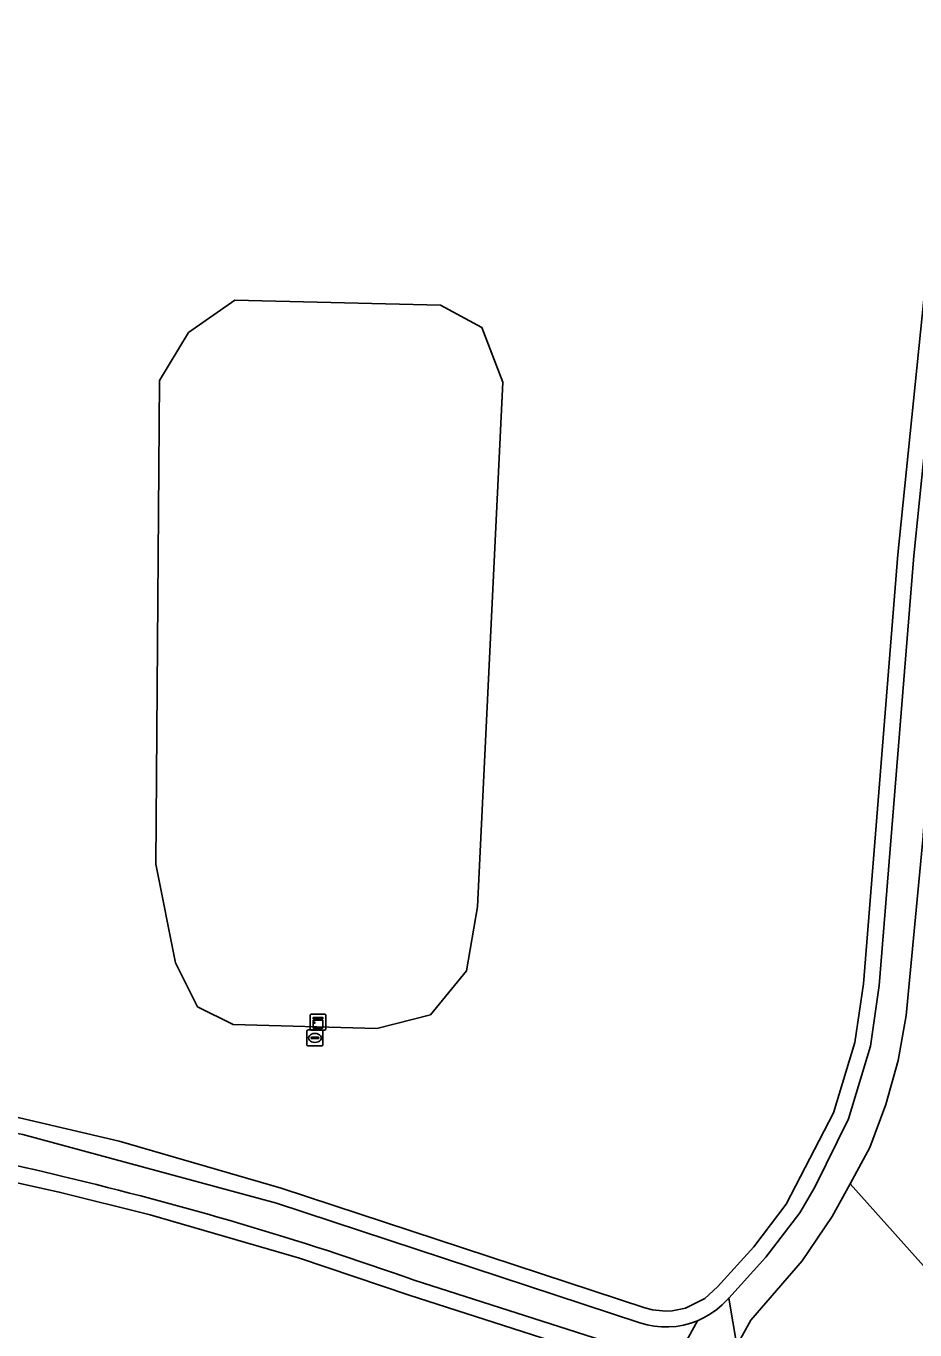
# Model space of a CAD drawing. Extents: x 162026 to 163502, y 387295 to 388169.
# Drawn here: x 163175.8 to 163231.8, y 387614.5 to 387696.5 of the extents above; entities that cross this region are included whole.
import ezdxf

# ---------------------------------------------------------------- set-up
doc = ezdxf.new("R2010")
doc.units = 0
for name, color, linetype in [('IMGEO_Fietspad_gesloten', 7, 'Continuous'), ('IMGEO_Grasland_overig', 7, 'Continuous'), ('IMGEO_Kast', 7, 'Continuous'), ('IMGEO_Loofbos', 7, 'Continuous'), ('IMGEO_Rioolput', 7, 'Continuous')]:
    doc.layers.add(name, color=color, linetype=linetype)

msp = doc.modelspace()

# ---------------------------------------------------------------- linework, layer by layer
at = {"layer": 'IMGEO_Fietspad_gesloten'}
for points in [[(163234.665, 387692.197), (163231.712, 387663.171), (163229.541, 387636.149), (163228.982, 387632.345), (163227.599, 387627.774), (163225.489, 387623.467), (163224.535, 387621.864), (163222.409, 387619.071), (163220.063, 387616.493), (163220.571, 387613.517), (163221.464, 387615.11), (163224.692, 387618.844), (163226.575, 387621.62), (163227.704, 387623.688), (163228.947, 387625.965), (163229.958, 387628.663), (163230.724, 387631.441)], [(163230.724, 387631.441), (163231.239, 387634.273), (163232.291, 387645.31)], [(163191.598, 387622.458), (163175.638, 387626.791), (163162.145, 387629.292)], [(163216.378, 387611.941), (163218.107, 387615.071), (163217.671, 387614.912), (163217.223, 387614.794), (163216.766, 387614.715), (163216.304, 387614.678), (163215.84, 387614.683), (163215.378, 387614.728), (163214.923, 387614.815), (163214.477, 387614.942), (163191.598, 387622.458)], [(163200.259, 387617.624), (163215.321, 387612.8)], [(163213.153, 387592.843), (163215.898, 387603.378), (163218.312, 387609.489), (163220.199, 387612.853), (163220.571, 387613.517), (163220.063, 387616.493), (163219.983, 387616.401), (163219.659, 387616.07), (163219.306, 387615.769), (163218.928, 387615.501), (163218.527, 387615.268), (163218.107, 387615.071), (163216.378, 387611.941)]]:
    msp.add_lwpolyline(points, dxfattribs=at)
for centre, radius, start, end in [((163129.242, 387423.097), 206.91, 76.32288, 81.83538), ((163129.459, 387418.283), 211.541, 70.44647, 76.68826)]:
    msp.add_arc(centre, radius, start, end, dxfattribs=at)
at = {"layer": 'IMGEO_Grasland_overig'}
for points in [[(163188.763, 387755.463), (163175.593, 387729.015), (163150.09, 387723.223), (163169.546, 387642.034), (163171.669, 387639.29), (163173.699, 387628.219), (163181.711, 387626.356), (163191.893, 387623.414), (163214.789, 387615.892), (163215.267, 387615.761), (163216.111, 387615.677), (163216.497, 387615.695), (163217.353, 387615.869), (163218.561, 387616.473), (163219.354, 387617.2), (163221.64, 387619.712), (163223.687, 387622.401), (163226.669, 387628.152), (163228.003, 387632.564), (163228.547, 387636.262), (163230.716, 387663.262), (163233.665, 387692.247)], [(163233.665, 387692.247), (163230.716, 387663.262), (163228.547, 387636.262), (163228.003, 387632.564), (163226.669, 387628.152), (163223.687, 387622.401), (163221.64, 387619.712), (163219.354, 387617.2), (163218.561, 387616.473), (163217.353, 387615.869), (163216.497, 387615.695), (163216.111, 387615.677), (163215.267, 387615.761), (163214.789, 387615.892), (163191.893, 387623.414), (163181.711, 387626.356), (163173.699, 387628.219)], [(163175.638, 387626.791), (163191.598, 387622.458), (163214.477, 387614.942), (163214.923, 387614.815), (163215.378, 387614.728), (163215.84, 387614.683), (163216.304, 387614.678), (163216.766, 387614.715), (163217.223, 387614.794), (163217.671, 387614.912), (163218.107, 387615.071), (163218.527, 387615.268), (163218.928, 387615.501), (163219.306, 387615.769), (163219.659, 387616.07), (163219.983, 387616.401), (163220.063, 387616.493), (163222.409, 387619.071), (163224.535, 387621.864), (163225.489, 387623.467), (163227.599, 387627.774), (163228.982, 387632.345), (163229.541, 387636.149), (163231.712, 387663.171), (163234.665, 387692.197)], [(163158.627, 387627.91), (163158.959, 387626.866), (163169.09, 387625.114), (163177.936, 387623.167), (163183.659, 387621.724), (163193.048, 387619.009), (163199.946, 387616.674), (163214.833, 387611.906), (163215.452, 387611.397), (163215.548, 387610.704), (163213.343, 387604.747), (163210.832, 387595.301), (163208.549, 387584.134), (163205.672, 387566.541), (163204.397, 387557.07), (163205.133, 387555.052), (163206.661, 387566.394), (163209.533, 387583.953), (163211.806, 387595.072), (163214.297, 387604.444), (163216.573, 387610.592)], [(163214.833, 387611.906), (163199.946, 387616.674), (163193.048, 387619.009), (163183.659, 387621.724), (163177.936, 387623.167), (163169.09, 387625.114), (163158.959, 387626.866), (163159.209, 387626.077), (163171.638, 387586.945)], [(163233.76, 387616.929), (163227.704, 387623.688), (163226.575, 387621.62), (163224.692, 387618.844), (163221.464, 387615.11), (163220.571, 387613.517)], [(163215.321, 387612.8), (163200.259, 387617.624)]]:
    msp.add_lwpolyline(points, dxfattribs=at)
for points in [[(163233.782, 387617.173), (163238.054, 387665.501), (163241.555, 387702.478), (163233.194, 387715.81), (163234.296, 387702.954), (163234.314, 387702.928), (163235.003, 387701.674), (163235.576, 387700.364), (163236.03, 387699.007), (163236.361, 387697.616), (163236.567, 387696.2), (163236.645, 387694.772), (163236.595, 387693.342), (163236.099, 387687.103), (163234.282, 387672.347), (163232.291, 387645.31), (163231.239, 387634.273), (163230.724, 387631.441), (163229.958, 387628.663), (163228.947, 387625.965), (163227.704, 387623.688), (163233.76, 387616.929)], [(163204.248, 387641.101), (163203.552, 387637.075), (163201.295, 387634.317), (163197.909, 387633.439), (163188.882, 387633.69), (163186.626, 387634.819), (163185.246, 387637.577), (163184.01, 387643.786), (163184.234, 387674.189), (163186.069, 387677.21), (163188.982, 387679.261), (163201.931, 387678.937), (163204.521, 387677.534), (163205.854, 387674.1)]]:
    msp.add_lwpolyline(points, close=True, dxfattribs=at)
for centre, radius, start, end in [((163129.242, 387423.097), 206.91, 76.32288, 81.83538), ((163129.459, 387418.283), 211.541, 70.44647, 76.68826)]:
    msp.add_arc(centre, radius, start, end, dxfattribs=at)
at = {"layer": 'IMGEO_Kast'}
for p, q in [((163193.719, 387633.426), (163193.719, 387634.267)), ((163193.719, 387634.267), (163193.719, 387633.426)), ((163193.794, 387634.351), (163194.635, 387634.351)), ((163194.635, 387634.351), (163193.794, 387634.351)), ((163194.719, 387634.276), (163194.719, 387633.435)), ((163194.719, 387633.435), (163194.719, 387634.276)), ((163194.644, 387633.351), (163193.803, 387633.351)), ((163193.803, 387633.351), (163194.644, 387633.351))]:
    msp.add_line(p, q, dxfattribs=at)
for points in [[(163193.914, 387634.141), (163194.514, 387634.141), (163194.514, 387634.056), (163193.914, 387634.056), (163193.914, 387634.141)], [(163193.914, 387633.966), (163194.514, 387633.966), (163194.514, 387633.477), (163193.914, 387633.477), (163193.914, 387633.966)]]:
    msp.add_lwpolyline(points, dxfattribs=at)
msp.add_circle((163193.998, 387633.815), 0.0377, dxfattribs=at)
for centre, start, end in [((163193.797, 387634.273), 92.4484, 184.28452), ((163193.797, 387634.273), 92.4484, 184.28452), ((163194.641, 387634.273), 2.4484, 94.28452), ((163194.641, 387634.273), 2.4484, 94.28452), ((163193.797, 387633.429), 182.4484, 274.28452), ((163193.797, 387633.429), 182.4484, 274.28452), ((163194.641, 387633.429), 272.4484, 4.28452), ((163194.641, 387633.429), 272.4484, 4.28452)]:
    msp.add_arc(centre, 0.0779, start, end, dxfattribs=at)
at = {"layer": 'IMGEO_Loofbos'}
msp.add_lwpolyline([(163184.01, 387643.786), (163185.246, 387637.577), (163186.626, 387634.819), (163188.882, 387633.69), (163197.909, 387633.439), (163201.295, 387634.317), (163203.552, 387637.075), (163204.248, 387641.101), (163205.854, 387674.1), (163204.521, 387677.534), (163201.931, 387678.937), (163188.982, 387679.261), (163186.069, 387677.21), (163184.234, 387674.189)], close=True, dxfattribs=at)
at = {"layer": 'IMGEO_Rioolput'}
for p, q in [((163193.521, 387632.429), (163193.521, 387633.281)), ((163193.596, 387633.355), (163194.448, 387633.355)), ((163194.522, 387633.281), (163194.522, 387632.429)), ((163194.448, 387632.355), (163193.596, 387632.355)), ((163193.78, 387632.849), (163193.78, 387632.861)), ((163194.218, 387632.812), (163193.82, 387632.812)), ((163193.823, 387632.898), (163194.221, 387632.898)), ((163194.032, 387632.575), (163194.007, 387632.575)), ((163194.009, 387633.135), (163194.034, 387633.135)), ((163194.264, 387632.861), (163194.264, 387632.849))]:
    msp.add_line(p, q, dxfattribs=at)
for points in [[(163193.521, 387632.429), (163193.521, 387633.281)], [(163193.596, 387633.355), (163194.448, 387633.355)], [(163194.522, 387633.281), (163194.522, 387632.429)], [(163194.448, 387632.355), (163193.596, 387632.355)]]:
    msp.add_lwpolyline(points, dxfattribs=at)
for centre, radius, start, end in [((163193.598, 387633.279), 0.0765, 91.55205, 178.44795), ((163193.598, 387633.279), 0.0765, 91.55205, 178.44795), ((163194.446, 387633.279), 0.0765, 1.55205, 88.44795), ((163194.446, 387633.279), 0.0765, 1.55205, 88.44795), ((163193.598, 387632.431), 0.0765, 181.55205, 268.44795), ((163193.598, 387632.431), 0.0765, 181.55205, 268.44795), ((163193.82, 387632.858), 0.0403, 85.87752, 175.75265), ((163193.817, 387632.848), 0.0366, 178.93798, 274.71019), ((163194.221, 387632.855), 0.043, 264.86636, 352.45326), ((163194.225, 387632.86), 0.0386, 1.73085, 96.63898), ((163194.446, 387632.431), 0.0765, 271.55205, 358.44795), ((163194.446, 387632.431), 0.0765, 271.55205, 358.44795)]:
    msp.add_arc(centre, radius, start, end, dxfattribs=at)
for centre, major_axis, ratio, start_param, end_param in [((163194.008, 387632.855), (-0.387, 0.002), 0.722429, 4.712389, 7.853982), ((163194.033, 387632.855), (-0.39, 0.002), 0.717154, 1.570796, 4.712389)]:
    msp.add_ellipse(centre, major_axis=major_axis, ratio=ratio, start_param=start_param, end_param=end_param, dxfattribs=at)

doc.saveas('drawing.dxf')
